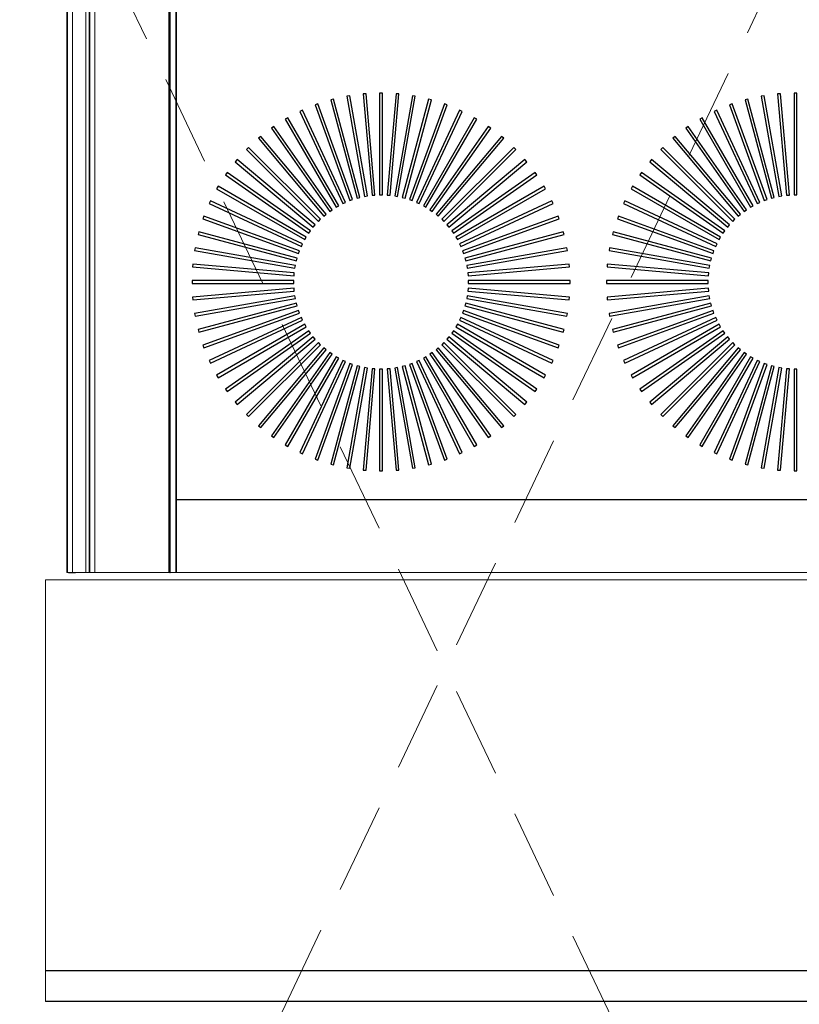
# Model space of a CAD drawing. Header units: millimetres. Extents: x 31882 to 271790, y -35693 to 24917.
# Tile 258 of 524: x 104459 to 104998, y 16835 to 17516. Entities that reach past the tile are written whole.
import ezdxf

# ---------------------------------------------------------------- set-up
doc = ezdxf.new("R2010")
doc.units = ezdxf.units.MM
doc.header["$MEASUREMENT"] = 0
doc.linetypes.add('( Dashed )', pattern=[0.75, 0.5, -0.25])
for name, color, linetype, lineweight in [('CKD Equipments', 252, 'Continuous', 0), ('CKD-Equipement', 1, 'Continuous', 13), ('CKD-HOOD', 1, '( Dashed )', 15)]:
    doc.layers.add(name, color=color, linetype=linetype, lineweight=lineweight)
for name, color, linetype in [('IQ_200_3D', 1, 'Continuous'), ('IQ_204_2D', 7, 'Continuous'), ('IQ_204_3D', 7, 'Continuous'), ('IQ_WHITE_3D', 7, 'Continuous'), ('xKAM-B3-01-Kitchen$0$A-FURN', 8, 'Continuous')]:
    doc.layers.add(name, color=color, linetype=linetype)

msp = doc.modelspace()

# ---------------------------------------------------------------- linework, layer by layer
at = {"layer": 'CKD Equipments'}
for p, q in [((105242.97, 17128.33, 905), (104476.73, 17128.33, 905)), ((104476.73, 17128.33), (104476.73, 16836.68))]:
    msp.add_line(p, q, dxfattribs=at)
at = {"layer": 'CKD-Equipement', "ltscale": 0.25}
for p in [(104491.63, 17937.8), (104567.05, 17133.36)]:
    msp.add_line(p, (104491.63, 17133.36), dxfattribs=at)
for points, invisible_edges in [([(104492.63, 17937.8, 896.93), (104491.88, 17937.8, 889.37), (104491.88, 17133.36, 889.37), (104492.63, 17133.36, 896.93)], 8), ([(104504.71, 17937.8, 905), (104497.44, 17937.8, 902.79), (104497.44, 17133.36, 902.79), (104504.71, 17133.36, 905)], 2), ([(104507.04, 17937.8, 694.94), (104507.02, 17937.8, 694.56), (104507.02, 17133.36, 694.56), (104507.04, 17133.36, 694.94)], 8), ([(104507.02, 17937.8, 661.54), (104507.32, 17937.8, 660.11), (104507.32, 17133.36, 660.11), (104507.02, 17133.36, 661.54)], 2), ([(104507.1, 17937.8, 695.32), (104507.04, 17937.8, 694.94), (104507.04, 17133.36, 694.94), (104507.1, 17133.36, 695.32)], 10), ([(104507.21, 17937.8, 695.69), (104507.1, 17937.8, 695.32), (104507.1, 17133.36, 695.32), (104507.21, 17133.36, 695.69)], 10), ([(104507.35, 17937.8, 696.05), (104507.21, 17937.8, 695.69), (104507.21, 17133.36, 695.69), (104507.35, 17133.36, 696.05)], 2), ([(104507.32, 17937.8, 660.11), (104508.18, 17937.8, 658.92), (104508.18, 17133.36, 658.92), (104507.32, 17133.36, 660.11)], 10), ([(104508.18, 17937.8, 658.92), (104509.45, 17937.8, 658.19), (104509.45, 17133.36, 658.19), (104508.18, 17133.36, 658.92)], 10), ([(104509.45, 17937.8, 658.19), (104510.91, 17937.8, 658.04), (104510.91, 17133.36, 658.04), (104509.45, 17133.36, 658.19)], 8), ([(104567.05, 17133.36, 905), (104567.05, 17183.64, 905), (105139.21, 17183.64, 905), (105144.74, 17133.36, 905)], 4)]:
    msp.add_3dface(points, dxfattribs=dict(at, invisible_edges=invisible_edges))
for points in [[(104491.88, 17937.8, 889.37), (104495.46, 17937.8, 882.68), (104495.46, 17133.36, 882.68), (104491.88, 17133.36, 889.37)], [(104495.46, 17937.8, 882.68), (104562.2, 17937.8, 817.6), (104562.2, 17133.36, 817.6), (104495.46, 17133.36, 882.68)], [(104567.05, 17937.8, 905), (104504.71, 17937.8, 905), (104504.71, 17133.36, 905), (104567.05, 17133.36, 905)], [(104507.02, 17937.8, 694.56), (104507.02, 17937.8, 661.54), (104507.02, 17133.36, 661.54), (104507.02, 17133.36, 694.56)], [(104562.7, 17937.8, 814.76), (104507.35, 17937.8, 696.05), (104507.35, 17133.36, 696.05), (104562.7, 17133.36, 814.76)], [(104510.91, 17937.8, 658.04), (104567.05, 17937.8, 664.21), (104567.05, 17133.36, 664.21), (104510.91, 17133.36, 658.04)]]:
    msp.add_3dface(points, dxfattribs=at)
at = {"layer": 'CKD-HOOD', "color": 1, "linetype": '( Dashed )', "ltscale": 125}
msp.add_lwpolyline([(104278.38, 18067.3), (104278.38, 16067.3), (105228.38, 16067.3), (105228.38, 18067.3), (104278.38, 18067.3), (105228.38, 16067.3), (104278.38, 16067.3), (105228.38, 18067.3)], dxfattribs=at)
at = {"layer": 'IQ_200_3D'}
for points, invisible_edges in [([(104497.44, 17937.8, 902.79), (104492.63, 17937.8, 896.93), (104492.63, 17133.36, 896.93), (104497.44, 17133.36, 902.79)], 10), ([(104562.2, 17937.8, 817.6), (104562.66, 17937.8, 816.98), (104562.66, 17133.36, 816.98), (104562.2, 17133.36, 817.6)], 2), ([(104562.66, 17937.8, 816.98), (104562.91, 17937.8, 816.26), (104562.91, 17133.36, 816.26), (104562.66, 17133.36, 816.98)], 10), ([(104562.93, 17937.8, 815.49), (104562.7, 17937.8, 814.76), (104562.7, 17133.36, 814.76), (104562.93, 17133.36, 815.49)], 8), ([(104562.91, 17937.8, 816.26), (104562.93, 17937.8, 815.49), (104562.93, 17133.36, 815.49), (104562.91, 17133.36, 816.26)], 10)]:
    msp.add_3dface(points, dxfattribs=dict(at, invisible_edges=invisible_edges))
msp.add_3dface([(104567.05, 17937.8, 664.21), (104567.05, 17937.8, 905), (104567.05, 17133.36, 905), (104567.05, 17133.36, 664.21)], dxfattribs=at)
at = {"layer": 'IQ_204_2D'}
for points in [[(105139.21, 17887.53), (105139.21, 17183.64), (104567.05, 17183.64), (104567.05, 17887.53)], [(104687.12, 17463.38), (104685.14, 17463.03), (104697.37, 17393.71), (104699.35, 17394.06)], [(104698.44, 17464.78), (104696.44, 17464.61), (104702.57, 17394.49), (104704.58, 17394.66)], [(104709.84, 17465.19), (104707.83, 17465.19), (104707.83, 17394.81), (104709.84, 17394.81)], [(104721.23, 17464.61), (104719.22, 17464.78), (104713.09, 17394.66), (104715.09, 17394.49)], [(104732.52, 17463.03), (104730.54, 17463.38), (104718.32, 17394.06), (104720.3, 17393.71)], [(104973.71, 17463.38), (104971.73, 17463.03), (104983.95, 17393.71), (104985.93, 17394.06)], [(104985.02, 17464.78), (104983.02, 17464.61), (104989.15, 17394.49), (104991.16, 17394.66)], [(104996.42, 17465.19), (104994.41, 17465.19), (104994.41, 17394.81), (104996.42, 17394.81)], [(104665.07, 17457.66), (104663.18, 17456.97), (104687.25, 17390.82), (104689.14, 17391.51)], [(104675.97, 17461), (104674.03, 17460.48), (104692.25, 17392.49), (104694.19, 17393.01)], [(104743.64, 17460.48), (104741.69, 17461), (104723.48, 17393.01), (104725.42, 17392.49)], [(104754.49, 17456.97), (104752.6, 17457.66), (104728.52, 17391.51), (104730.41, 17390.82)], [(104951.65, 17457.66), (104949.76, 17456.97), (104973.84, 17390.82), (104975.72, 17391.51)], [(104962.55, 17461), (104960.61, 17460.48), (104978.83, 17392.49), (104980.77, 17393.01)], [(104654.5, 17453.37), (104652.68, 17452.52), (104682.42, 17388.73), (104684.25, 17389.58)], [(104764.99, 17452.52), (104763.17, 17453.37), (104733.42, 17389.58), (104735.24, 17388.73)], [(104941.08, 17453.37), (104939.26, 17452.52), (104969.01, 17388.73), (104970.83, 17389.58)], [(104634.68, 17442.13), (104633.03, 17440.98), (104673.4, 17383.32), (104675.05, 17384.47)], [(104644.34, 17448.18), (104642.6, 17447.18), (104677.8, 17386.22), (104679.54, 17387.23)], [(104775.06, 17447.18), (104773.32, 17448.18), (104738.13, 17387.23), (104739.87, 17386.22)], [(104784.64, 17440.98), (104782.99, 17442.13), (104742.61, 17384.47), (104744.26, 17383.32)], [(104921.26, 17442.13), (104919.61, 17440.98), (104959.99, 17383.32), (104961.63, 17384.47)], [(104930.93, 17448.18), (104929.18, 17447.18), (104964.38, 17386.22), (104966.12, 17387.23)], [(104625.58, 17435.26), (104624.04, 17433.97), (104669.28, 17380.04), (104670.82, 17381.34)], [(104793.63, 17433.97), (104792.09, 17435.26), (104746.84, 17381.34), (104748.38, 17380.04)], [(104912.16, 17435.26), (104910.62, 17433.97), (104955.86, 17380.04), (104957.4, 17381.34)], [(104617.11, 17427.62), (104615.69, 17426.2), (104665.46, 17376.42), (104666.88, 17377.85)], [(104801.98, 17426.2), (104800.56, 17427.62), (104750.78, 17377.85), (104752.21, 17376.42)], [(104903.69, 17427.62), (104902.27, 17426.2), (104952.04, 17376.42), (104953.46, 17377.85)], [(104609.34, 17419.27), (104608.05, 17417.73), (104661.97, 17372.48), (104663.26, 17374.02)], [(104809.62, 17417.73), (104808.33, 17419.27), (104754.4, 17374.02), (104755.7, 17372.48)], [(104895.92, 17419.27), (104894.63, 17417.73), (104948.55, 17372.48), (104949.84, 17374.02)], [(104602.33, 17410.28), (104601.17, 17408.63), (104658.83, 17368.25), (104659.99, 17369.9)], [(104816.49, 17408.63), (104815.34, 17410.28), (104757.68, 17369.9), (104758.83, 17368.25)], [(104888.91, 17410.28), (104887.76, 17408.63), (104945.42, 17368.25), (104946.57, 17369.9)], [(104596.13, 17400.7), (104595.12, 17398.96), (104656.08, 17363.77), (104657.09, 17365.51)], [(104822.54, 17398.96), (104821.54, 17400.7), (104760.58, 17365.51), (104761.59, 17363.77)], [(104882.71, 17400.7), (104881.7, 17398.96), (104942.66, 17363.77), (104943.67, 17365.51)], [(104590.78, 17390.63), (104589.93, 17388.81), (104653.73, 17359.06), (104654.58, 17360.88)], [(104827.73, 17388.81), (104826.88, 17390.63), (104763.09, 17360.88), (104763.94, 17359.06)], [(104877.37, 17390.63), (104876.52, 17388.81), (104940.31, 17359.06), (104941.16, 17360.88)], [(104586.34, 17380.13), (104585.65, 17378.24), (104651.79, 17354.16), (104652.48, 17356.05)], [(104832.01, 17378.24), (104831.33, 17380.13), (104765.18, 17356.05), (104765.87, 17354.16)], [(104872.92, 17380.13), (104872.23, 17378.24), (104938.38, 17354.16), (104939.06, 17356.05)], [(104582.83, 17369.28), (104582.3, 17367.33), (104650.3, 17349.12), (104650.82, 17351.06)], [(104835.36, 17367.33), (104834.84, 17369.28), (104766.85, 17351.06), (104767.37, 17349.12)], [(104869.41, 17369.28), (104868.89, 17367.33), (104936.88, 17349.12), (104937.4, 17351.06)], [(104580.27, 17358.16), (104579.92, 17356.18), (104649.24, 17343.96), (104649.59, 17345.94)], [(104837.74, 17356.18), (104837.39, 17358.16), (104768.07, 17345.94), (104768.42, 17343.96)], [(104866.85, 17358.16), (104866.5, 17356.18), (104935.82, 17343.96), (104936.17, 17345.94)], [(104578.7, 17346.87), (104578.52, 17344.86), (104648.64, 17338.73), (104648.82, 17340.73)], [(104839.14, 17344.86), (104838.97, 17346.87), (104768.85, 17340.73), (104769.02, 17338.73)], [(104865.28, 17346.87), (104865.1, 17344.86), (104935.22, 17338.73), (104935.4, 17340.73)], [(104578.11, 17335.48), (104578.11, 17333.47), (104648.5, 17333.47), (104648.5, 17335.48)], [(104839.55, 17333.47), (104839.55, 17335.48), (104769.17, 17335.48), (104769.17, 17333.47)], [(104864.69, 17335.48), (104864.69, 17333.47), (104935.08, 17333.47), (104935.08, 17335.48)], [(104578.52, 17324.08), (104578.7, 17322.08), (104648.82, 17328.21), (104648.64, 17330.22)], [(104838.97, 17322.08), (104839.14, 17324.08), (104769.02, 17330.22), (104768.85, 17328.21)], [(104865.1, 17324.08), (104865.28, 17322.08), (104935.4, 17328.21), (104935.22, 17330.22)], [(104579.92, 17312.76), (104580.27, 17310.78), (104649.59, 17323.01), (104649.24, 17324.99)], [(104582.3, 17301.61), (104582.83, 17299.67), (104650.82, 17317.89), (104650.3, 17319.83)], [(104834.84, 17299.67), (104835.36, 17301.61), (104767.37, 17319.83), (104766.85, 17317.89)], [(104837.39, 17310.78), (104837.74, 17312.76), (104768.42, 17324.99), (104768.07, 17323.01)], [(104866.5, 17312.76), (104866.85, 17310.78), (104936.17, 17323.01), (104935.82, 17324.99)], [(104868.89, 17301.61), (104869.41, 17299.67), (104937.4, 17317.89), (104936.88, 17319.83)], [(104585.65, 17290.71), (104586.34, 17288.82), (104652.48, 17312.89), (104651.79, 17314.78)], [(104831.33, 17288.82), (104832.01, 17290.71), (104765.87, 17314.78), (104765.18, 17312.89)], [(104872.23, 17290.71), (104872.92, 17288.82), (104939.06, 17312.89), (104938.38, 17314.78)], [(104589.93, 17280.14), (104590.78, 17278.32), (104654.58, 17308.06), (104653.73, 17309.89)], [(104595.12, 17269.98), (104596.13, 17268.24), (104657.09, 17303.44), (104656.08, 17305.18)], [(104821.54, 17268.24), (104822.54, 17269.98), (104761.59, 17305.18), (104760.58, 17303.44)], [(104826.88, 17278.32), (104827.73, 17280.14), (104763.94, 17309.89), (104763.09, 17308.06)], [(104876.52, 17280.14), (104877.37, 17278.32), (104941.16, 17308.06), (104940.31, 17309.89)], [(104881.7, 17269.98), (104882.71, 17268.24), (104943.67, 17303.44), (104942.66, 17305.18)], [(104601.17, 17260.32), (104602.33, 17258.67), (104659.99, 17299.04), (104658.83, 17300.69)], [(104815.34, 17258.67), (104816.49, 17260.32), (104758.83, 17300.69), (104757.68, 17299.04)], [(104887.76, 17260.32), (104888.91, 17258.67), (104946.57, 17299.04), (104945.42, 17300.69)], [(104608.05, 17251.22), (104609.34, 17249.68), (104663.26, 17294.92), (104661.97, 17296.46)], [(104615.69, 17242.75), (104617.11, 17241.33), (104666.88, 17291.1), (104665.46, 17292.52)], [(104800.56, 17241.33), (104801.98, 17242.75), (104752.21, 17292.52), (104750.78, 17291.1)], [(104808.33, 17249.68), (104809.62, 17251.22), (104755.7, 17296.46), (104754.4, 17294.92)], [(104894.63, 17251.22), (104895.92, 17249.68), (104949.84, 17294.92), (104948.55, 17296.46)], [(104902.27, 17242.75), (104903.69, 17241.33), (104953.46, 17291.1), (104952.04, 17292.52)], [(104624.04, 17234.98), (104625.58, 17233.69), (104670.82, 17287.61), (104669.28, 17288.9)], [(104633.03, 17227.97), (104634.68, 17226.82), (104675.05, 17284.47), (104673.4, 17285.63)], [(104782.99, 17226.82), (104784.64, 17227.97), (104744.26, 17285.63), (104742.61, 17284.47)], [(104792.09, 17233.69), (104793.63, 17234.98), (104748.38, 17288.9), (104746.84, 17287.61)], [(104910.62, 17234.98), (104912.16, 17233.69), (104957.4, 17287.61), (104955.86, 17288.9)], [(104919.61, 17227.97), (104921.26, 17226.82), (104961.63, 17284.47), (104959.99, 17285.63)], [(104642.6, 17221.77), (104644.34, 17220.76), (104679.54, 17281.72), (104677.8, 17282.73)], [(104652.68, 17216.42), (104654.5, 17215.57), (104684.25, 17279.37), (104682.42, 17280.22)], [(104663.18, 17211.98), (104665.07, 17211.29), (104689.14, 17277.43), (104687.25, 17278.12)], [(104752.6, 17211.29), (104754.49, 17211.98), (104730.41, 17278.12), (104728.52, 17277.43)], [(104763.17, 17215.57), (104764.99, 17216.42), (104735.24, 17280.22), (104733.42, 17279.37)], [(104773.32, 17220.76), (104775.06, 17221.77), (104739.87, 17282.73), (104738.13, 17281.72)], [(104929.18, 17221.77), (104930.93, 17220.76), (104966.12, 17281.72), (104964.38, 17282.73)], [(104939.26, 17216.42), (104941.08, 17215.57), (104970.83, 17279.37), (104969.01, 17280.22)], [(104949.76, 17211.98), (104951.65, 17211.29), (104975.72, 17277.43), (104973.84, 17278.12)], [(104674.03, 17208.47), (104675.97, 17207.94), (104694.19, 17275.94), (104692.25, 17276.46)], [(104685.14, 17205.91), (104687.12, 17205.56), (104699.35, 17274.88), (104697.37, 17275.23)], [(104696.44, 17204.34), (104698.44, 17204.16), (104704.58, 17274.28), (104702.57, 17274.46)], [(104707.83, 17203.75), (104709.84, 17203.75), (104709.84, 17274.14), (104707.83, 17274.14)], [(104719.22, 17204.16), (104721.23, 17204.34), (104715.09, 17274.46), (104713.09, 17274.28)], [(104730.54, 17205.56), (104732.52, 17205.91), (104720.3, 17275.23), (104718.32, 17274.88)], [(104741.69, 17207.94), (104743.64, 17208.47), (104725.42, 17276.46), (104723.48, 17275.94)], [(104960.61, 17208.47), (104962.55, 17207.94), (104980.77, 17275.94), (104978.83, 17276.46)], [(104971.73, 17205.91), (104973.71, 17205.56), (104985.93, 17274.88), (104983.95, 17275.23)], [(104983.02, 17204.34), (104985.02, 17204.16), (104991.16, 17274.28), (104989.15, 17274.46)], [(104994.41, 17203.75), (104996.42, 17203.75), (104996.42, 17274.14), (104994.41, 17274.14)]]:
    msp.add_lwpolyline(points, close=True, dxfattribs=at)
at = {"layer": 'IQ_204_3D'}
msp.add_3dface([(105139.21, 17887.53, 905), (105139.21, 17183.64, 905), (104567.05, 17183.64, 905), (104567.05, 17887.53, 905)], dxfattribs=at)
at = {"layer": 'IQ_WHITE_3D', "elevation": 905.3}
for points in [[(104687.12, 17463.38), (104685.14, 17463.03), (104697.37, 17393.71), (104699.35, 17394.06)], [(104698.44, 17464.78), (104696.44, 17464.61), (104702.57, 17394.49), (104704.58, 17394.66)], [(104709.84, 17465.19), (104707.83, 17465.19), (104707.83, 17394.81), (104709.84, 17394.81)], [(104721.23, 17464.61), (104719.22, 17464.78), (104713.09, 17394.66), (104715.09, 17394.49)], [(104732.52, 17463.03), (104730.54, 17463.38), (104718.32, 17394.06), (104720.3, 17393.71)], [(104973.71, 17463.38), (104971.73, 17463.03), (104983.95, 17393.71), (104985.93, 17394.06)], [(104985.02, 17464.78), (104983.02, 17464.61), (104989.15, 17394.49), (104991.16, 17394.66)], [(104996.42, 17465.19), (104994.41, 17465.19), (104994.41, 17394.81), (104996.42, 17394.81)], [(104665.07, 17457.66), (104663.18, 17456.97), (104687.25, 17390.82), (104689.14, 17391.51)], [(104675.97, 17461), (104674.03, 17460.48), (104692.25, 17392.49), (104694.19, 17393.01)], [(104743.64, 17460.48), (104741.69, 17461), (104723.48, 17393.01), (104725.42, 17392.49)], [(104754.49, 17456.97), (104752.6, 17457.66), (104728.52, 17391.51), (104730.41, 17390.82)], [(104951.65, 17457.66), (104949.76, 17456.97), (104973.84, 17390.82), (104975.72, 17391.51)], [(104962.55, 17461), (104960.61, 17460.48), (104978.83, 17392.49), (104980.77, 17393.01)], [(104654.5, 17453.37), (104652.68, 17452.52), (104682.42, 17388.73), (104684.25, 17389.58)], [(104764.99, 17452.52), (104763.17, 17453.37), (104733.42, 17389.58), (104735.24, 17388.73)], [(104941.08, 17453.37), (104939.26, 17452.52), (104969.01, 17388.73), (104970.83, 17389.58)], [(104634.68, 17442.13), (104633.03, 17440.98), (104673.4, 17383.32), (104675.05, 17384.47)], [(104644.34, 17448.18), (104642.6, 17447.18), (104677.8, 17386.22), (104679.54, 17387.23)], [(104775.06, 17447.18), (104773.32, 17448.18), (104738.13, 17387.23), (104739.87, 17386.22)], [(104784.64, 17440.98), (104782.99, 17442.13), (104742.61, 17384.47), (104744.26, 17383.32)], [(104921.26, 17442.13), (104919.61, 17440.98), (104959.99, 17383.32), (104961.63, 17384.47)], [(104930.93, 17448.18), (104929.18, 17447.18), (104964.38, 17386.22), (104966.12, 17387.23)], [(104625.58, 17435.26), (104624.04, 17433.97), (104669.28, 17380.04), (104670.82, 17381.34)], [(104793.63, 17433.97), (104792.09, 17435.26), (104746.84, 17381.34), (104748.38, 17380.04)], [(104912.16, 17435.26), (104910.62, 17433.97), (104955.86, 17380.04), (104957.4, 17381.34)], [(104617.11, 17427.62), (104615.69, 17426.2), (104665.46, 17376.42), (104666.88, 17377.85)], [(104801.98, 17426.2), (104800.56, 17427.62), (104750.78, 17377.85), (104752.21, 17376.42)], [(104903.69, 17427.62), (104902.27, 17426.2), (104952.04, 17376.42), (104953.46, 17377.85)], [(104609.34, 17419.27), (104608.05, 17417.73), (104661.97, 17372.48), (104663.26, 17374.02)], [(104809.62, 17417.73), (104808.33, 17419.27), (104754.4, 17374.02), (104755.7, 17372.48)], [(104895.92, 17419.27), (104894.63, 17417.73), (104948.55, 17372.48), (104949.84, 17374.02)], [(104602.33, 17410.28), (104601.17, 17408.63), (104658.83, 17368.25), (104659.99, 17369.9)], [(104816.49, 17408.63), (104815.34, 17410.28), (104757.68, 17369.9), (104758.83, 17368.25)], [(104888.91, 17410.28), (104887.76, 17408.63), (104945.42, 17368.25), (104946.57, 17369.9)], [(104596.13, 17400.7), (104595.12, 17398.96), (104656.08, 17363.77), (104657.09, 17365.51)], [(104822.54, 17398.96), (104821.54, 17400.7), (104760.58, 17365.51), (104761.59, 17363.77)], [(104882.71, 17400.7), (104881.7, 17398.96), (104942.66, 17363.77), (104943.67, 17365.51)], [(104590.78, 17390.63), (104589.93, 17388.81), (104653.73, 17359.06), (104654.58, 17360.88)], [(104827.73, 17388.81), (104826.88, 17390.63), (104763.09, 17360.88), (104763.94, 17359.06)], [(104877.37, 17390.63), (104876.52, 17388.81), (104940.31, 17359.06), (104941.16, 17360.88)], [(104586.34, 17380.13), (104585.65, 17378.24), (104651.79, 17354.16), (104652.48, 17356.05)], [(104832.01, 17378.24), (104831.33, 17380.13), (104765.18, 17356.05), (104765.87, 17354.16)], [(104872.92, 17380.13), (104872.23, 17378.24), (104938.38, 17354.16), (104939.06, 17356.05)], [(104582.83, 17369.28), (104582.3, 17367.33), (104650.3, 17349.12), (104650.82, 17351.06)], [(104835.36, 17367.33), (104834.84, 17369.28), (104766.85, 17351.06), (104767.37, 17349.12)], [(104869.41, 17369.28), (104868.89, 17367.33), (104936.88, 17349.12), (104937.4, 17351.06)], [(104580.27, 17358.16), (104579.92, 17356.18), (104649.24, 17343.96), (104649.59, 17345.94)], [(104837.74, 17356.18), (104837.39, 17358.16), (104768.07, 17345.94), (104768.42, 17343.96)], [(104866.85, 17358.16), (104866.5, 17356.18), (104935.82, 17343.96), (104936.17, 17345.94)], [(104578.7, 17346.87), (104578.52, 17344.86), (104648.64, 17338.73), (104648.82, 17340.73)], [(104839.14, 17344.86), (104838.97, 17346.87), (104768.85, 17340.73), (104769.02, 17338.73)], [(104865.28, 17346.87), (104865.1, 17344.86), (104935.22, 17338.73), (104935.4, 17340.73)], [(104578.11, 17335.48), (104578.11, 17333.47), (104648.5, 17333.47), (104648.5, 17335.48)], [(104839.55, 17333.47), (104839.55, 17335.48), (104769.17, 17335.48), (104769.17, 17333.47)], [(104864.69, 17335.48), (104864.69, 17333.47), (104935.08, 17333.47), (104935.08, 17335.48)], [(104578.52, 17324.08), (104578.7, 17322.08), (104648.82, 17328.21), (104648.64, 17330.22)], [(104838.97, 17322.08), (104839.14, 17324.08), (104769.02, 17330.22), (104768.85, 17328.21)], [(104865.1, 17324.08), (104865.28, 17322.08), (104935.4, 17328.21), (104935.22, 17330.22)], [(104579.92, 17312.76), (104580.27, 17310.78), (104649.59, 17323.01), (104649.24, 17324.99)], [(104582.3, 17301.61), (104582.83, 17299.67), (104650.82, 17317.89), (104650.3, 17319.83)], [(104834.84, 17299.67), (104835.36, 17301.61), (104767.37, 17319.83), (104766.85, 17317.89)], [(104837.39, 17310.78), (104837.74, 17312.76), (104768.42, 17324.99), (104768.07, 17323.01)], [(104866.5, 17312.76), (104866.85, 17310.78), (104936.17, 17323.01), (104935.82, 17324.99)], [(104868.89, 17301.61), (104869.41, 17299.67), (104937.4, 17317.89), (104936.88, 17319.83)], [(104585.65, 17290.71), (104586.34, 17288.82), (104652.48, 17312.89), (104651.79, 17314.78)], [(104831.33, 17288.82), (104832.01, 17290.71), (104765.87, 17314.78), (104765.18, 17312.89)], [(104872.23, 17290.71), (104872.92, 17288.82), (104939.06, 17312.89), (104938.38, 17314.78)], [(104589.93, 17280.14), (104590.78, 17278.32), (104654.58, 17308.06), (104653.73, 17309.89)], [(104595.12, 17269.98), (104596.13, 17268.24), (104657.09, 17303.44), (104656.08, 17305.18)], [(104821.54, 17268.24), (104822.54, 17269.98), (104761.59, 17305.18), (104760.58, 17303.44)], [(104826.88, 17278.32), (104827.73, 17280.14), (104763.94, 17309.89), (104763.09, 17308.06)], [(104876.52, 17280.14), (104877.37, 17278.32), (104941.16, 17308.06), (104940.31, 17309.89)], [(104881.7, 17269.98), (104882.71, 17268.24), (104943.67, 17303.44), (104942.66, 17305.18)], [(104601.17, 17260.32), (104602.33, 17258.67), (104659.99, 17299.04), (104658.83, 17300.69)], [(104815.34, 17258.67), (104816.49, 17260.32), (104758.83, 17300.69), (104757.68, 17299.04)], [(104887.76, 17260.32), (104888.91, 17258.67), (104946.57, 17299.04), (104945.42, 17300.69)], [(104608.05, 17251.22), (104609.34, 17249.68), (104663.26, 17294.92), (104661.97, 17296.46)], [(104615.69, 17242.75), (104617.11, 17241.33), (104666.88, 17291.1), (104665.46, 17292.52)], [(104800.56, 17241.33), (104801.98, 17242.75), (104752.21, 17292.52), (104750.78, 17291.1)], [(104808.33, 17249.68), (104809.62, 17251.22), (104755.7, 17296.46), (104754.4, 17294.92)], [(104894.63, 17251.22), (104895.92, 17249.68), (104949.84, 17294.92), (104948.55, 17296.46)], [(104902.27, 17242.75), (104903.69, 17241.33), (104953.46, 17291.1), (104952.04, 17292.52)], [(104624.04, 17234.98), (104625.58, 17233.69), (104670.82, 17287.61), (104669.28, 17288.9)], [(104633.03, 17227.97), (104634.68, 17226.82), (104675.05, 17284.47), (104673.4, 17285.63)], [(104782.99, 17226.82), (104784.64, 17227.97), (104744.26, 17285.63), (104742.61, 17284.47)], [(104792.09, 17233.69), (104793.63, 17234.98), (104748.38, 17288.9), (104746.84, 17287.61)], [(104910.62, 17234.98), (104912.16, 17233.69), (104957.4, 17287.61), (104955.86, 17288.9)], [(104919.61, 17227.97), (104921.26, 17226.82), (104961.63, 17284.47), (104959.99, 17285.63)], [(104642.6, 17221.77), (104644.34, 17220.76), (104679.54, 17281.72), (104677.8, 17282.73)], [(104652.68, 17216.42), (104654.5, 17215.57), (104684.25, 17279.37), (104682.42, 17280.22)], [(104663.18, 17211.98), (104665.07, 17211.29), (104689.14, 17277.43), (104687.25, 17278.12)], [(104752.6, 17211.29), (104754.49, 17211.98), (104730.41, 17278.12), (104728.52, 17277.43)], [(104763.17, 17215.57), (104764.99, 17216.42), (104735.24, 17280.22), (104733.42, 17279.37)], [(104773.32, 17220.76), (104775.06, 17221.77), (104739.87, 17282.73), (104738.13, 17281.72)], [(104929.18, 17221.77), (104930.93, 17220.76), (104966.12, 17281.72), (104964.38, 17282.73)], [(104939.26, 17216.42), (104941.08, 17215.57), (104970.83, 17279.37), (104969.01, 17280.22)], [(104949.76, 17211.98), (104951.65, 17211.29), (104975.72, 17277.43), (104973.84, 17278.12)], [(104674.03, 17208.47), (104675.97, 17207.94), (104694.19, 17275.94), (104692.25, 17276.46)], [(104685.14, 17205.91), (104687.12, 17205.56), (104699.35, 17274.88), (104697.37, 17275.23)], [(104696.44, 17204.34), (104698.44, 17204.16), (104704.58, 17274.28), (104702.57, 17274.46)], [(104707.83, 17203.75), (104709.84, 17203.75), (104709.84, 17274.14), (104707.83, 17274.14)], [(104719.22, 17204.16), (104721.23, 17204.34), (104715.09, 17274.46), (104713.09, 17274.28)], [(104730.54, 17205.56), (104732.52, 17205.91), (104720.3, 17275.23), (104718.32, 17274.88)], [(104741.69, 17207.94), (104743.64, 17208.47), (104725.42, 17276.46), (104723.48, 17275.94)], [(104960.61, 17208.47), (104962.55, 17207.94), (104980.77, 17275.94), (104978.83, 17276.46)], [(104971.73, 17205.91), (104973.71, 17205.56), (104985.93, 17274.88), (104983.95, 17275.23)], [(104983.02, 17204.34), (104985.02, 17204.16), (104991.16, 17274.28), (104989.15, 17274.46)], [(104994.41, 17203.75), (104996.42, 17203.75), (104996.42, 17274.14), (104994.41, 17274.14)]]:
    msp.add_lwpolyline(points, close=True, dxfattribs=at)
at = {"layer": 'xKAM-B3-01-Kitchen$0$A-FURN'}
for p, q in [((105242.97, 16857.8), (104476.73, 16857.8)), ((105242.97, 16836.68), (104476.73, 16836.68))]:
    msp.add_line(p, q, dxfattribs=at)

doc.saveas('drawing.dxf')
